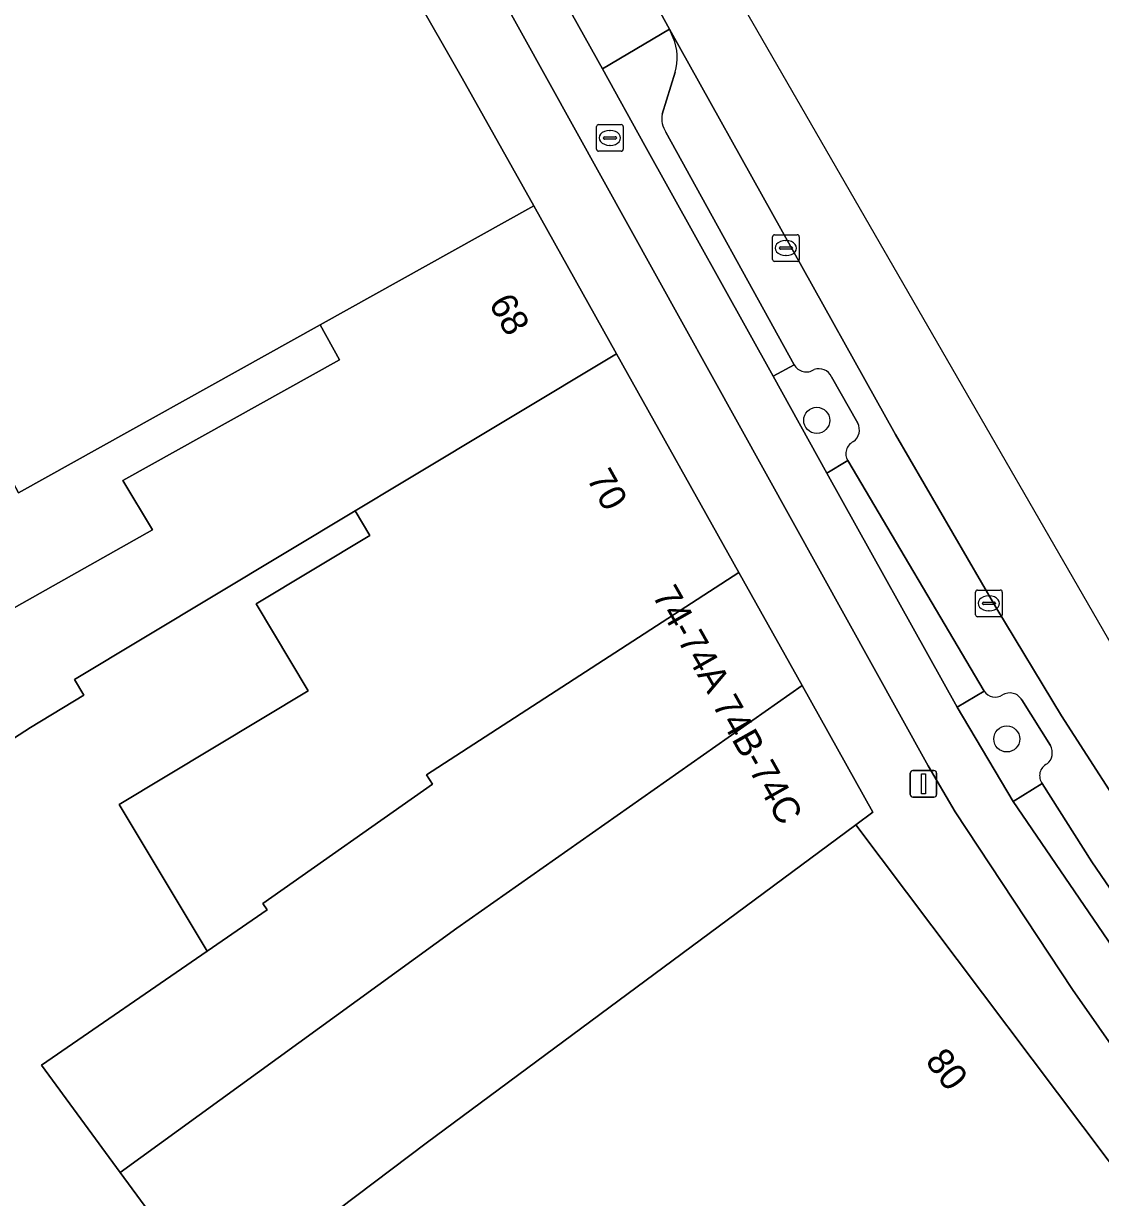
# Model space of a CAD drawing. Extents: x 161838 to 162344, y 381620 to 382160.
# Drawn here: x 162068.43 to 162108.87, y 381872.94 to 381917.01 of the extents above; entities that cross this region are included whole.
import ezdxf

# ---------------------------------------------------------------- set-up
doc = ezdxf.new("R2010")
doc.units = 0
for name, color, linetype in [('IMGEO_Boom', 7, 'Continuous'), ('IMGEO_Erf', 7, 'Continuous'), ('IMGEO_Kolk', 7, 'Continuous'), ('IMGEO_Lichtmast', 7, 'Continuous'), ('IMGEO_Pand', 7, 'Continuous'), ('IMGEO_Pand_nummerreeks', 7, 'Continuous'), ('IMGEO_Parkeervlak_open', 7, 'Continuous'), ('IMGEO_Rijbaan_lokaal_gesloten', 7, 'Continuous'), ('IMGEO_Rioolput', 7, 'Continuous'), ('IMGEO_Verkeerseiland_groen', 7, 'Continuous'), ('IMGEO_Voetpad_gesloten', 7, 'Continuous'), ('IMGEO_Voetpad_open', 7, 'Continuous')]:
    doc.layers.add(name, color=color, linetype=linetype)

msp = doc.modelspace()

# ---------------------------------------------------------------- linework, layer by layer
at = {"layer": 'IMGEO_Boom'}
for centre in [(162098.212, 381902.11), (162105.348, 381890.151)]:
    msp.add_circle(centre, 0.489, dxfattribs=at)
at = {"layer": 'IMGEO_Erf'}
for points in [[(162072.015, 381887.691), (162079.122, 381891.959), (162077.165, 381895.218), (162081.435, 381897.782), (162080.879, 381898.708), (162070.341, 381892.38), (162070.696, 381891.789), (162068.687, 381890.582), (162067.398, 381889.754), (162062.477, 381886.59), (162057.904, 381893.56), (162064.394, 381897.22), (162066.2, 381894.017), (162073.267, 381898.003), (162072.158, 381899.85), (162080.298, 381904.385), (162079.566, 381905.699), (162068.246, 381899.392), (162060.487, 381913.893), (162058.297, 381912.564), (162058.566, 381912.017), (162058.126, 381911.732), (162044.506, 381902.893), (162038.103, 381912.325)], [(162114.735, 381838.122), (162098.619, 381845.654), (162089.659, 381849.709), (162086.443, 381851.165), (162087.873, 381852.364), (162087.786, 381852.483), (162084.93, 381856.406), (162080.51, 381862.474), (162077.805, 381860.339), (162072.729, 381866.818), (162075.631, 381869.008), (162072.058, 381873.873), (162069.099, 381877.903), (162075.32, 381882.188), (162072.015, 381887.691)]]:
    msp.add_lwpolyline(points, dxfattribs=at)
at = {"layer": 'IMGEO_Kolk'}
for p, q in [((162096.555, 381908.15), (162096.555, 381909.002)), ((162096.63, 381909.076), (162097.482, 381909.076)), ((162097.043, 381908.856), (162097.068, 381908.856)), ((162097.556, 381909.002), (162097.556, 381908.15)), ((162096.814, 381908.57), (162096.814, 381908.582)), ((162097.252, 381908.533), (162096.854, 381908.533)), ((162096.857, 381908.619), (162097.255, 381908.619)), ((162097.066, 381908.296), (162097.041, 381908.296)), ((162097.298, 381908.582), (162097.298, 381908.57)), ((162097.482, 381908.076), (162096.63, 381908.076)), ((162104.177, 381894.815), (162104.177, 381895.667)), ((162104.252, 381895.741), (162105.104, 381895.741)), ((162104.665, 381895.521), (162104.69, 381895.521)), ((162105.178, 381895.667), (162105.178, 381894.815)), ((162104.436, 381895.235), (162104.436, 381895.247)), ((162104.874, 381895.198), (162104.476, 381895.198)), ((162104.479, 381895.284), (162104.877, 381895.284)), ((162104.92, 381895.247), (162104.92, 381895.235)), ((162105.104, 381894.741), (162104.252, 381894.741)), ((162104.688, 381894.961), (162104.663, 381894.961))]:
    msp.add_line(p, q, dxfattribs=at)
for points in [[(162096.555, 381908.15), (162096.555, 381909.002)], [(162096.63, 381909.076), (162097.482, 381909.076)], [(162097.556, 381909.002), (162097.556, 381908.15)], [(162097.482, 381908.076), (162096.63, 381908.076)], [(162104.177, 381894.815), (162104.177, 381895.667)], [(162104.252, 381895.741), (162105.104, 381895.741)], [(162105.178, 381895.667), (162105.178, 381894.815)], [(162105.104, 381894.741), (162104.252, 381894.741)]]:
    msp.add_lwpolyline(points, dxfattribs=at)
for centre, radius, start, end in [((162096.632, 381909), 0.0765, 91.552, 178.448), ((162096.632, 381909), 0.0765, 91.552, 178.448), ((162097.48, 381909), 0.0765, 1.552, 88.448), ((162097.48, 381909), 0.0765, 1.552, 88.448), ((162096.854, 381908.579), 0.0403, 85.8775, 175.7526), ((162096.851, 381908.569), 0.0366, 178.938, 274.7102), ((162097.255, 381908.576), 0.043, 264.8664, 352.4533), ((162097.259, 381908.581), 0.0386, 1.7309, 96.639), ((162096.632, 381908.152), 0.0765, 181.552, 268.448), ((162096.632, 381908.152), 0.0765, 181.552, 268.448), ((162097.48, 381908.152), 0.0765, 271.552, 358.448), ((162097.48, 381908.152), 0.0765, 271.552, 358.448), ((162104.254, 381895.665), 0.0765, 91.552, 178.448), ((162104.254, 381895.665), 0.0765, 91.552, 178.448), ((162105.102, 381895.665), 0.0765, 1.552, 88.448), ((162105.102, 381895.665), 0.0765, 1.552, 88.448), ((162104.476, 381895.244), 0.0403, 85.8775, 175.7526), ((162104.473, 381895.234), 0.0366, 178.938, 274.7102), ((162104.877, 381895.241), 0.043, 264.8664, 352.4533), ((162104.881, 381895.246), 0.0386, 1.7309, 96.639), ((162104.254, 381894.817), 0.0765, 181.552, 268.448), ((162104.254, 381894.817), 0.0765, 181.552, 268.448), ((162105.102, 381894.817), 0.0765, 271.552, 358.448), ((162105.102, 381894.817), 0.0765, 271.552, 358.448)]:
    msp.add_arc(centre, radius, start, end, dxfattribs=at)
for centre, major_axis, ratio, start_param, end_param in [((162097.042, 381908.576), (-0.387, 0.002), 0.722429, 4.712389, 7.853982), ((162097.067, 381908.576), (-0.39, 0.002), 0.717154, 1.570796, 4.712389), ((162104.664, 381895.241), (-0.387, 0.002), 0.722429, 4.712389, 7.853982), ((162104.689, 381895.241), (-0.39, 0.002), 0.717154, 1.570796, 4.712389)]:
    msp.add_ellipse(centre, major_axis=major_axis, ratio=ratio, start_param=start_param, end_param=end_param, dxfattribs=at)
at = {"layer": 'IMGEO_Lichtmast'}
for p, q in [((162101.723, 381888.066), (162101.723, 381888.866)), ((162101.723, 381888.866), (162101.723, 381888.066)), ((162101.823, 381888.966), (162102.613, 381888.966)), ((162102.613, 381888.966), (162101.823, 381888.966)), ((162102.713, 381888.866), (162102.713, 381888.066)), ((162102.713, 381888.066), (162102.713, 381888.866)), ((162102.613, 381887.966), (162101.823, 381887.966)), ((162101.823, 381887.966), (162102.613, 381887.966))]:
    msp.add_line(p, q, dxfattribs=at)
msp.add_lwpolyline([(162102.143, 381888.841), (162102.293, 381888.841), (162102.293, 381888.091), (162102.143, 381888.091), (162102.143, 381888.841)], dxfattribs=at)
for centre, start, end in [((162101.823, 381888.866), 90, 180), ((162101.823, 381888.866), 90, 180), ((162102.613, 381888.866), 0, 90), ((162102.613, 381888.866), 360, 90), ((162101.823, 381888.066), 180, 270), ((162101.823, 381888.066), 180, 270), ((162102.613, 381888.066), 270, 0), ((162102.613, 381888.066), 270, 0)]:
    msp.add_arc(centre, 0.1, start, end, dxfattribs=at)
at = {"layer": 'IMGEO_Pand'}
for points in [[(162075.894, 381930.692), (162074.751, 381932.689), (162069.509, 381941.843), (162066.371, 381947.822), (162054.069, 381941.748), (162053.987, 381941.913), (162044.575, 381936.811), (162053.643, 381919.53), (162055.618, 381920.566), (162057.453, 381917.069), (162058.516, 381917.626), (162059.271, 381916.187), (162060.487, 381913.893), (162068.246, 381899.392), (162079.566, 381905.699), (162087.585, 381910.167), (162084.904, 381914.958)], [(162080.879, 381898.708), (162082.669, 381899.784), (162090.698, 381904.605), (162087.585, 381910.167), (162079.566, 381905.699), (162080.298, 381904.385), (162072.158, 381899.85), (162073.267, 381898.003), (162066.2, 381894.017), (162064.394, 381897.22), (162057.904, 381893.56), (162062.477, 381886.59), (162067.398, 381889.754), (162068.687, 381890.582), (162070.696, 381891.789), (162070.341, 381892.38)], [(162095.287, 381896.404), (162090.698, 381904.605), (162082.669, 381899.784), (162080.879, 381898.708), (162081.435, 381897.782), (162077.165, 381895.218), (162079.122, 381891.959), (162072.015, 381887.691), (162075.32, 381882.188), (162077.572, 381883.74), (162077.408, 381883.974), (162083.785, 381888.455), (162083.562, 381888.799)], [(162095.287, 381896.404), (162083.562, 381888.799), (162083.785, 381888.455), (162077.408, 381883.974), (162077.572, 381883.74), (162075.32, 381882.188), (162069.099, 381877.903), (162072.058, 381873.873), (162084.695, 381883.046), (162097.662, 381892.16)], [(162099.686, 381886.922), (162100.322, 381887.406), (162097.662, 381892.16), (162084.695, 381883.046), (162072.058, 381873.873), (162075.631, 381869.008), (162083.544, 381874.978)], [(162099.686, 381886.922), (162083.544, 381874.978), (162075.631, 381869.008), (162072.729, 381866.818), (162077.805, 381860.339), (162080.51, 381862.474), (162084.93, 381856.406), (162087.786, 381852.483), (162092.498, 381856.374), (162110.94, 381871.605), (162111.059, 381871.814)]]:
    msp.add_lwpolyline(points, close=True, dxfattribs=at)
at = {"layer": 'IMGEO_Parkeervlak_open'}
msp.add_lwpolyline([(162085.682, 381929.519), (162083.793, 381932.952), (162081.149, 381931.463), (162083.042, 381928.054), (162090.167, 381915.302), (162092.687, 381916.789)], close=True, dxfattribs=at)
for points in [[(162131.726, 381861.745), (162126.414, 381866.991), (162122.966, 381870.633), (162119.709, 381874.255), (162116.706, 381877.858), (162113.19, 381882.377), (162110.364, 381886.414), (162107.401, 381891.02), (162104.943, 381895.096), (162101.169, 381901.585), (162092.687, 381916.789), (162092.818, 381916.469)], [(162092.897, 381915.18), (162092.413, 381913.598)], [(162092.551, 381912.923), (162097.363, 381904.199)], [(162098.763, 381903.749), (162099.75, 381902.002)], [(162099.381, 381900.598), (162104.504, 381891.946)], [(162105.918, 381891.615), (162106.988, 381889.904)], [(162106.682, 381888.476), (162108.547, 381885.543), (162110.249, 381883.047), (162112.617, 381879.817), (162117.669, 381873.59)]]:
    msp.add_lwpolyline(points, dxfattribs=at)
for centre, radius, start, end in [((162091.117, 381915.718), 1.859, 343.1826, 23.8317), ((162093.287, 381913.425), 0.891, 168.7972, 214.3119), ((162097.823, 381904.453), 0.526, 208.9419, 304.0954), ((162098.291, 381903.524), 0.523, 25.4536, 109.2688), ((162099.281, 381901.746), 0.535, 305.454, 28.6656), ((162099.796, 381900.863), 0.492, 114.6146, 212.5192), ((162104.918, 381892.221), 0.497, 213.6413, 302.4796), ((162105.46, 381891.351), 0.528, 29.9666, 121.4098), ((162106.513, 381889.636), 0.545, 309.3623, 29.4285), ((162107.069, 381888.774), 0.488, 115.4527, 217.6086)]:
    msp.add_arc(centre, radius, start, end, dxfattribs=at)
at = {"layer": 'IMGEO_Rijbaan_lokaal_gesloten'}
for points in [[(162145.259, 381854.842), (162135.308, 381862.267), (162112.413, 381888.285), (162074.133, 381954.589), (162056.257, 381987.116), (162039.393, 382017.803), (162035.676, 382024.566), (162020.205, 382044.026), (162018.616, 382046.024), (161957.883, 382126.571)], [(162052.156, 381989.515), (162059.541, 381976.691), (162060.183, 381975.633), (162062.982, 381970.801), (162063.362, 381970.116), (162074.557, 381949.731), (162075.351, 381948.25), (162082.607, 381935.111), (162083.793, 381932.952), (162085.682, 381929.519), (162092.687, 381916.789), (162101.169, 381901.585), (162104.943, 381895.096), (162107.401, 381891.02), (162110.364, 381886.414)]]:
    msp.add_lwpolyline(points, dxfattribs=at)
at = {"layer": 'IMGEO_Rioolput'}
for p, q in [((162089.946, 381912.286), (162089.946, 381913.138)), ((162090.021, 381913.212), (162090.873, 381913.212)), ((162090.947, 381913.138), (162090.947, 381912.286)), ((162090.205, 381912.706), (162090.205, 381912.718)), ((162090.643, 381912.669), (162090.245, 381912.669)), ((162090.248, 381912.755), (162090.646, 381912.755)), ((162090.434, 381912.992), (162090.459, 381912.992)), ((162090.689, 381912.718), (162090.689, 381912.706)), ((162090.873, 381912.212), (162090.021, 381912.212)), ((162090.457, 381912.432), (162090.432, 381912.432))]:
    msp.add_line(p, q, dxfattribs=at)
for points in [[(162089.946, 381912.286), (162089.946, 381913.138)], [(162090.021, 381913.212), (162090.873, 381913.212)], [(162090.947, 381913.138), (162090.947, 381912.286)], [(162090.873, 381912.212), (162090.021, 381912.212)]]:
    msp.add_lwpolyline(points, dxfattribs=at)
for centre, radius, start, end in [((162090.023, 381913.136), 0.0765, 91.552, 178.448), ((162090.023, 381913.136), 0.0765, 91.552, 178.448), ((162090.871, 381913.136), 0.0765, 1.552, 88.448), ((162090.871, 381913.136), 0.0765, 1.552, 88.448), ((162090.245, 381912.715), 0.0403, 85.8775, 175.7526), ((162090.242, 381912.705), 0.0366, 178.938, 274.7102), ((162090.646, 381912.712), 0.043, 264.8664, 352.4533), ((162090.65, 381912.717), 0.0386, 1.7309, 96.639), ((162090.023, 381912.288), 0.0765, 181.552, 268.448), ((162090.023, 381912.288), 0.0765, 181.552, 268.448), ((162090.871, 381912.288), 0.0765, 271.552, 358.448), ((162090.871, 381912.288), 0.0765, 271.552, 358.448)]:
    msp.add_arc(centre, radius, start, end, dxfattribs=at)
for centre, major_axis, ratio, start_param, end_param in [((162090.433, 381912.712), (-0.387, 0.002), 0.722429, 4.712389, 7.853982), ((162090.458, 381912.712), (-0.39, 0.002), 0.717154, 1.570796, 4.712389)]:
    msp.add_ellipse(centre, major_axis=major_axis, ratio=ratio, start_param=start_param, end_param=end_param, dxfattribs=at)
at = {"layer": 'IMGEO_Verkeerseiland_groen'}
for points in [[(162097.363, 381904.199), (162096.572, 381903.769), (162098.586, 381900.124), (162099.381, 381900.598)], [(162099.75, 381902.002), (162098.763, 381903.749)], [(162104.504, 381891.946), (162103.491, 381891.341), (162105.585, 381887.798), (162106.682, 381888.476)], [(162106.988, 381889.904), (162105.918, 381891.615)]]:
    msp.add_lwpolyline(points, dxfattribs=at)
for centre, radius, start, end in [((162097.823, 381904.453), 0.526, 208.9419, 304.0954), ((162098.291, 381903.524), 0.523, 25.4536, 109.2688), ((162099.281, 381901.746), 0.535, 305.454, 28.6656), ((162099.796, 381900.863), 0.492, 114.6146, 212.5192), ((162104.918, 381892.221), 0.497, 213.6413, 302.4796), ((162105.46, 381891.351), 0.528, 29.9666, 121.4098), ((162106.513, 381889.636), 0.545, 309.3623, 29.4285), ((162107.069, 381888.774), 0.488, 115.4527, 217.6086)]:
    msp.add_arc(centre, radius, start, end, dxfattribs=at)
at = {"layer": 'IMGEO_Voetpad_gesloten'}
for points in [[(162098.586, 381900.124), (162096.572, 381903.769), (162091.753, 381912.428), (162090.167, 381915.302), (162083.042, 381928.054), (162081.149, 381931.463), (162080.602, 381932.468), (162072.542, 381946.984), (162070.413, 381950.888), (162062.149, 381965.788), (162060.262, 381969.214), (162058.476, 381968.271), (162102.392, 381889.138), (162103.406, 381887.421), (162107.813, 381880.741), (162110.7, 381876.627)], [(162153.639, 381838.523), (162147.999, 381842.366), (162144.794, 381844.655), (162138.949, 381849.346), (162136.067, 381851.659), (162131.221, 381856.117), (162126.623, 381860.928), (162122.269, 381865.766), (162118.784, 381869.911), (162116.928, 381872.165), (162113.906, 381875.863), (162112.159, 381878.177), (162105.585, 381887.798), (162103.491, 381891.341), (162098.586, 381900.124)]]:
    msp.add_lwpolyline(points, dxfattribs=at)
at = {"layer": 'IMGEO_Voetpad_open'}
for points in [[(162110.7, 381876.627), (162107.813, 381880.741), (162103.406, 381887.421), (162102.392, 381889.138), (162058.476, 381968.271)], [(162075.894, 381930.692), (162084.904, 381914.958), (162087.585, 381910.167), (162090.698, 381904.605), (162095.287, 381896.404), (162097.662, 381892.16), (162100.322, 381887.406), (162099.686, 381886.922), (162111.059, 381871.814)], [(162092.818, 381916.469), (162092.687, 381916.789), (162090.167, 381915.302), (162091.753, 381912.428), (162096.572, 381903.769), (162097.363, 381904.199), (162092.551, 381912.923)], [(162092.413, 381913.598), (162092.897, 381915.18)], [(162117.669, 381873.59), (162112.617, 381879.817), (162110.249, 381883.047), (162108.547, 381885.543), (162106.682, 381888.476), (162105.585, 381887.798), (162112.159, 381878.177), (162113.906, 381875.863), (162116.928, 381872.165), (162118.374, 381873.553)]]:
    msp.add_lwpolyline(points, dxfattribs=at)
msp.add_lwpolyline([(162098.586, 381900.124), (162103.491, 381891.341), (162104.504, 381891.946), (162099.381, 381900.598)], close=True, dxfattribs=at)
for centre, radius, start, end in [((162091.117, 381915.718), 1.859, 343.1826, 23.8317), ((162093.287, 381913.425), 0.891, 168.7972, 214.3119)]:
    msp.add_arc(centre, radius, start, end, dxfattribs=at)

# ---------------------------------------------------------------- texts
at = {"layer": 'IMGEO_Pand_nummerreeks'}
for s, rotation, p in [('68', 299.2378, (162085.878, 381906.503)), ('70', 299.2321, (162089.554, 381899.932)), ('74-74A', 299.6045, (162092.012, 381895.546)), ('74B-74C', 299.3578, (162094.267, 381891.445)), ('80', 306.9717, (162102.258, 381878.053))]:
    msp.add_text(s, height=1, rotation=rotation, dxfattribs=at).set_placement(p)

doc.saveas('drawing.dxf')
